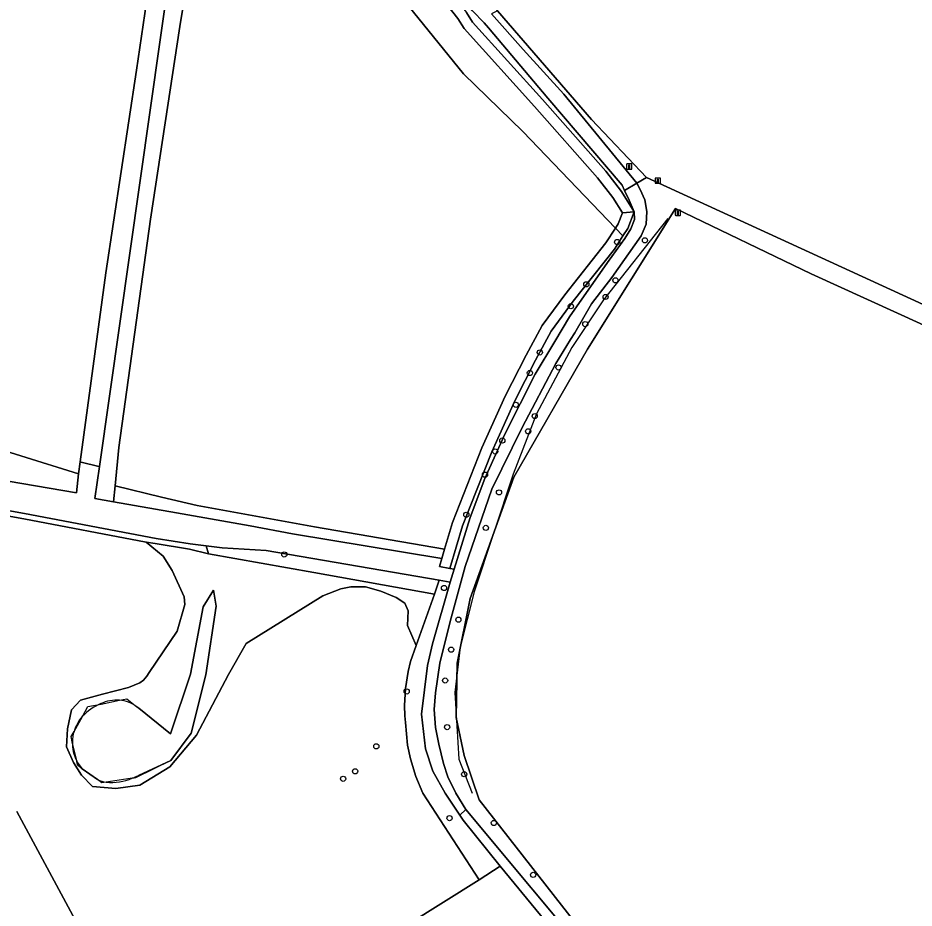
# Model space of a CAD drawing. Extents: x 160203 to 161530, y 379528 to 381797.
# Drawn here: x 161056.6 to 161225.7, y 380978.3 to 381146.3 of the extents above; entities that cross this region are included whole.
import ezdxf

# ---------------------------------------------------------------- set-up
doc = ezdxf.new("R2010")
doc.units = 0
for name, color, linetype in [('IMGEO_Boom', 7, 'Continuous'), ('IMGEO_Bouwland', 7, 'Continuous'), ('IMGEO_Grasland_agrarisch', 7, 'Continuous'), ('IMGEO_Grasland_overig', 7, 'Continuous'), ('IMGEO_Groenvoorziening', 7, 'Continuous'), ('IMGEO_Haag', 7, 'Continuous'), ('IMGEO_Hek', 7, 'Continuous'), ('IMGEO_Loofbos', 7, 'Continuous'), ('IMGEO_Meer_plas_ven_vijver', 7, 'Continuous'), ('IMGEO_Paal', 7, 'Continuous'), ('IMGEO_Voetpad_halfverhard', 7, 'Continuous')]:
    doc.layers.add(name, color=color, linetype=linetype)

msp = doc.modelspace()

# ---------------------------------------------------------------- linework, layer by layer
at = {"layer": 'IMGEO_Boom'}
for centre in [(161169.67, 381104.01), (161174.91, 381104.33), (161169.35, 381096.79), (161163.85, 381096.02), (161167.49, 381093.65), (161160.94, 381091.9), (161163.66, 381088.52), (161155.07, 381083.17), (161158.61, 381080.34), (161153.2, 381079.3), (161150.55, 381073.31), (161154.12, 381071.17), (161152.89, 381068.3), (161148.01, 381066.56), (161146.66, 381064.5), (161144.74, 381060.11), (161147.39, 381056.77), (161141.21, 381052.54), (161144.9, 381050.08), (161106.88, 381045.07), (161137.01, 381038.74), (161139.72, 381032.75), (161138.34, 381027.1), (161137.21, 381021.28), (161129.97, 381019.22), (161137.59, 381012.48), (161124.23, 381008.86), (161120.23, 381004.15), (161140.82, 381003.6), (161117.97, 381002.73), (161138.05, 380995.32), (161146.42, 380994.4), (161153.82, 380984.6)]:
    msp.add_circle(centre, 0.489, dxfattribs=at)
at = {"layer": 'IMGEO_Bouwland'}
msp.add_lwpolyline([(161073.21, 381098.18), (161078.99, 381136.45), (161083.68, 381168.57), (161053.72, 381180.26), (161034.78, 381187.91), (161013.52, 381196.31), (161014.4, 381147.63), (161014.3, 381086.66), (161013.49, 381081.36), (161013.12, 381077.39), (161013.59, 381077.26), (161068.04, 381060.28), (161068.35, 381062.52)], close=True, dxfattribs=at)
at = {"layer": 'IMGEO_Grasland_agrarisch'}
for points in [[(161315.48, 381150.32), (161265.37, 381199.77), (161228.39, 381183.53), (161227.72, 381184.71), (161218.98, 381180.56), (161208.37, 381175.12), (161198.24, 381170.36), (161165.88, 381157.25), (161152.96, 381150.56), (161152.51, 381151.01), (161146.68, 381148.12), (161147.07, 381147.65), (161164.8, 381127.1), (161175.22, 381116.21), (161250.4, 381081.63), (161315.47, 381121.68), (161332.45, 381134.02)], [(161304.57, 381051.39), (161300.03, 381053.95), (161295.02, 381056.58), (161293.7, 381057.27), (161278.4, 381064.81), (161259.41, 381073.8), (161206.3, 381098.02), (161180.69, 381110.33), (161164.07, 381083.78), (161150.21, 381059.62), (161141.94, 381036.75), (161139.51, 381024.55), (161139.32, 381014.33), (161140.83, 381007.16), (161143.63, 380998.77), (161192.96, 380935.7), (161245.74, 380991.85), (161253.79, 381000)]]:
    msp.add_lwpolyline(points, close=True, dxfattribs=at)
for points in [[(161092.05, 381172.91), (161089.92, 381161.52), (161087.18, 381144.65), (161081.65, 381108.3), (161075.65, 381065.23), (161074.96, 381058.01), (161083.73, 381055.87), (161090.41, 381054.28), (161112.57, 381050.29), (161137.1, 381046.04), (161138.6, 381051.1), (161144.17, 381065.2), (161148.55, 381074.94), (161152.5, 381082.67), (161155.55, 381088.27), (161159.79, 381094.06), (161167.52, 381103.83), (161169.34, 381106.63), (161151.89, 381124.85), (161140.71, 381135.77), (161123.68, 381156.77)], [(161083.58, 380946.04), (161143.66, 380983.65), (161133.01, 381000), (161131.67, 381003.18), (161130.68, 381006.48), (161130.15, 381009.08), (161129.74, 381013.33), (161129.62, 381014.6), (161129.57, 381016.56), (161129.73, 381019.79), (161130.23, 381022.99), (161130.7, 381024.88), (161131.77, 381027.9), (161130.14, 381031.67), (161130.27, 381034.43), (161129.64, 381035.87), (161127.95, 381036.93), (161125.08, 381038.14), (161122.17, 381038.93), (161119.44, 381038.93), (161117.56, 381038.56), (161114.12, 381037.24), (161099.71, 381028.23), (161096.35, 381022.44), (161090.32, 381010.94), (161085.29, 381004.97), (161079.64, 381001.52), (161075.11, 381000.9), (161070.71, 381001.27), (161068.59, 381003.39), (161067.13, 381005.79), (161065.81, 381008.74), (161066, 381012.13), (161066.75, 381015.77), (161068.45, 381017.54), (161072.59, 381018.73), (161077.49, 381019.98), (161079.63, 381020.82), (161080.33, 381021.32), (161080.95, 381022.07), (161081.39, 381022.76), (161086.67, 381030.61), (161088.11, 381035.64), (161087.99, 381037.08), (161085.73, 381042.04), (161084.02, 381044.75), (161080.84, 381047.41), (161057.71, 381051.79), (161030.75, 381056.62)], [(161056.42, 380996.59), (161068.31, 380974.47)]]:
    msp.add_lwpolyline(points, dxfattribs=at)
at = {"layer": 'IMGEO_Grasland_overig'}
for points in [[(161145.39, 381144.43), (161144.56, 381145.35), (161142.37, 381147.66), (161135.72, 381155.29), (161131.53, 381159.79), (161134.95, 381155.38), (161141.26, 381147.32), (161142.41, 381145.5), (161155.58, 381130.91), (161167.52, 381117.41), (161170.51, 381113.56), (161172.88, 381109.71), (161171.94, 381111.91), (161171.06, 381113.76), (161170.59, 381114.74), (161156.6, 381131.18)], [(161147.07, 381147.65), (161145.96, 381147.09), (161151.97, 381140.31), (161159.6, 381131.93), (161173.38, 381115.1), (161175.22, 381116.21), (161164.8, 381127.1)], [(161171.14, 381104.65), (161172.22, 381106.47), (161172.94, 381108.27), (161172.88, 381109.71), (161171.67, 381106.54), (161170.76, 381105.15), (161169.14, 381102.66), (161161.38, 381092.85), (161157.24, 381087.2), (161154.27, 381081.74), (161150.36, 381074.07), (161146.01, 381064.42), (161140.49, 381050.45), (161138.11, 381042.43), (161138.93, 381042.26), (161141.95, 381052.05), (161144.72, 381059.41), (161148.52, 381067.88), (161154.21, 381079.11), (161157.9, 381085.25), (161160.69, 381089.89), (161167.85, 381100.16)], [(161108.43, 381048.97), (161136.58, 381044.31), (161137.1, 381046.04), (161112.57, 381050.29), (161090.41, 381054.28), (161083.73, 381055.87), (161074.96, 381058.01), (161074.67, 381055.01), (161086.54, 381052.93), (161100.46, 381050.48)], [(161135.24, 381037.59), (161112.43, 381041.65), (161092.59, 381045.18), (161089.01, 381046.04), (161082.52, 381047.1), (161080.84, 381047.41), (161084.02, 381044.75), (161085.73, 381042.04), (161087.99, 381037.08), (161088.11, 381035.64), (161086.67, 381030.61), (161081.39, 381022.76), (161080.95, 381022.07), (161080.33, 381021.32), (161079.63, 381020.82), (161077.49, 381019.98), (161072.59, 381018.73), (161068.45, 381017.54), (161066.75, 381015.77), (161066, 381012.13), (161065.81, 381008.74), (161067.13, 381005.79), (161068.59, 381003.39), (161070.71, 381001.27), (161075.11, 381000.9), (161079.64, 381001.52), (161085.29, 381004.97), (161090.32, 381010.94), (161096.35, 381022.44), (161099.71, 381028.23), (161114.12, 381037.24), (161117.56, 381038.56), (161119.44, 381038.93), (161122.17, 381038.93), (161125.08, 381038.14), (161127.95, 381036.93), (161129.64, 381035.87), (161130.27, 381034.43), (161130.14, 381031.67), (161131.77, 381027.9)]]:
    msp.add_lwpolyline(points, close=True, dxfattribs=at)
for points in [[(161250.4, 381081.63), (161175.22, 381116.21), (161173.38, 381115.1), (161174.01, 381113.93), (161174.9, 381111.96), (161175.24, 381109.77), (161175.12, 381107.4), (161174.2, 381105.15), (161168.69, 381097.32), (161164.85, 381092.32), (161161.66, 381086.87), (161160.88, 381085.6), (161158.12, 381081.08), (161151.73, 381069.04), (161146.04, 381057.36), (161140.97, 381042.76), (161138.18, 381032.42), (161136.24, 381024.53), (161135.39, 381018.98), (161135.17, 381015.78), (161135.38, 381012.41), (161136, 381009.24), (161136.93, 381005.61), (161137.75, 381003.13), (161139.24, 381000), (161141.13, 380996.97), (161166.09, 380966.99)], [(161192.96, 380935.7), (161143.63, 380998.77), (161140.83, 381007.16), (161139.32, 381014.33), (161139.51, 381024.55), (161141.94, 381036.75), (161150.21, 381059.62), (161164.07, 381083.78), (161180.69, 381110.33), (161206.3, 381098.02), (161259.41, 381073.8)], [(161079.05, 381016.34), (161079.42, 381016.04), (161085.39, 381011.23), (161089.18, 381022.46), (161091.6, 381035.17), (161093.53, 381038.3)], [(161093.53, 381038.3), (161094, 381035.32), (161092.1, 381022.35), (161089.29, 381011.33), (161085.48, 381006.21), (161079.35, 381003.38)], [(161071.61, 381002.59), (161068.74, 381004.64), (161067.75, 381005.91), (161067.71, 381006.12)]]:
    msp.add_lwpolyline(points, dxfattribs=at)
for centre, radius, start, end in [((161075.29, 381010.13), 7.43, 86.0247, 114.0411), ((161075.34, 381011.36), 6.21, 53.3099, 85.6478), ((161076.61, 381007.01), 10.82, 113.6844, 136.4032), ((161074.15, 381009.63), 7.24, 137.955, 163.5186), ((161073.81, 381009.59), 6.92, 162.4533, 179.0466), ((161074.2, 381009.48), 7.31, 178.219, 207.3757), ((161074.49, 381009.15), 7.17, 246.2859, 260.2716), ((161074.15, 381012.9), 10.85, 265.3999, 291.8023), ((161074.21, 381012.79), 10.73, 291.7052, 298.6073)]:
    msp.add_arc(centre, radius, start, end, dxfattribs=at)
at = {"layer": 'IMGEO_Groenvoorziening'}
for points in [[(161071.13, 381055.64), (161074.67, 381055.01), (161074.96, 381058.01), (161075.65, 381065.23), (161081.65, 381108.3), (161087.18, 381144.65), (161089.92, 381161.52), (161092.05, 381172.91), (161090.35, 381173.33), (161087.55, 381174.03), (161086.05, 381169.75), (161087.31, 381169.21), (161071.99, 381061.64)], [(161068.04, 381060.28), (161013.59, 381077.26), (161013.86, 381065.85), (161067.7, 381056.71)], [(161010.08, 381063.64), (161018.4, 381059.63), (161018.52, 381057.08), (161019.99, 381057.05), (161025.46, 381056.97), (161030.75, 381056.62), (161057.71, 381051.79), (161080.84, 381047.41), (161082.52, 381047.1), (161089.01, 381046.04), (161092.59, 381045.18), (161092.15, 381046.67), (161089.15, 381047.04), (161082.69, 381048.08), (161057.89, 381052.77), (161030.88, 381057.61), (161025.51, 381057.97), (161019.96, 381058.05), (161019.48, 381058.06), (161019.37, 381060.27), (161010.57, 381064.52)]]:
    msp.add_lwpolyline(points, close=True, dxfattribs=at)
for points in [[(161030.88, 381057.61), (161057.89, 381052.77), (161082.69, 381048.08), (161089.15, 381047.04), (161092.15, 381046.67), (161095.16, 381046.31), (161103.46, 381045.83), (161136.11, 381040.2), (161138.18, 381039.82), (161138.93, 381042.26), (161138.11, 381042.43), (161136.13, 381042.79), (161136.58, 381044.31), (161108.43, 381048.97), (161100.46, 381050.48), (161086.54, 381052.93), (161074.67, 381055.01), (161071.13, 381055.64), (161071.99, 381061.64), (161071.92, 381061.65), (161068.53, 381062.49), (161068.35, 381062.52), (161068.04, 381060.28), (161067.7, 381056.71), (161013.86, 381065.85)], [(161068.31, 380974.47), (161056.42, 380996.59)]]:
    msp.add_lwpolyline(points, dxfattribs=at)
at = {"layer": 'IMGEO_Haag'}
msp.add_lwpolyline([(161010.57, 381064.52), (161010.08, 381063.64), (161018.4, 381059.63), (161018.52, 381057.08), (161019.99, 381057.05), (161025.46, 381056.97), (161030.75, 381056.62), (161057.71, 381051.79), (161080.84, 381047.41), (161082.52, 381047.1), (161089.01, 381046.04), (161092.59, 381045.18), (161092.15, 381046.67), (161089.15, 381047.04), (161082.69, 381048.08), (161057.89, 381052.77), (161030.88, 381057.61), (161025.51, 381057.97), (161019.96, 381058.05), (161019.48, 381058.06), (161019.37, 381060.27)], close=True, dxfattribs=at)
at = {"layer": 'IMGEO_Hek'}
for points in [[(161142.41, 381145.5), (161155.58, 381130.91), (161167.52, 381117.41), (161170.51, 381113.56), (161172.88, 381109.71)], [(161172.88, 381109.71), (161171.67, 381106.54), (161170.76, 381105.15)], [(161179.21, 381108.45), (161167.12, 381093.12), (161161.15, 381084.08), (161154.46, 381071.58), (161150.07, 381060.21), (161142.69, 381038), (161140.08, 381027.57), (161139.05, 381018.99), (161139.78, 381006.43), (161142.33, 381000)], [(161170.76, 381105.15), (161169.14, 381102.66), (161161.38, 381092.85), (161157.24, 381087.2), (161154.27, 381081.74), (161150.36, 381074.07), (161146.01, 381064.42), (161140.49, 381050.45), (161138.11, 381042.43)], [(161092.15, 381046.67), (161095.16, 381046.31), (161103.46, 381045.83), (161136.11, 381040.2)], [(161138.11, 381042.43), (161136.13, 381042.79)], [(161135.24, 381037.59), (161136.11, 381040.2)], [(161079.42, 381016.04), (161085.39, 381011.23), (161089.18, 381022.46), (161091.6, 381035.17), (161093.53, 381038.3), (161094, 381035.32), (161092.1, 381022.35), (161089.29, 381011.33), (161085.48, 381006.21), (161078.82, 381002.92), (161078.51, 381002.88)], [(161072.3, 381016.84), (161075.81, 381017.55)], [(161075.81, 381017.55), (161077.2, 381017.83), (161079.05, 381016.34)], [(161068.78, 381014.47), (161069.83, 381016.35), (161072.3, 381016.84)], [(161079.05, 381016.34), (161079.42, 381016.04)], [(161067.21, 381011.68), (161068.78, 381014.47)], [(161130.15, 381009.08), (161129.74, 381013.33), (161129.62, 381014.6)], [(161066.89, 381009.71), (161066.66, 381010.71), (161067.21, 381011.68)], [(161067.71, 381006.12), (161066.89, 381009.71)], [(161067.75, 381005.91), (161067.71, 381006.12)], [(161068.74, 381004.64), (161067.9, 381005.24), (161067.75, 381005.91)], [(161071.61, 381002.59), (161068.74, 381004.64)], [(161073.28, 381002.09), (161072.48, 381001.97), (161071.61, 381002.59)], [(161078.18, 381002.83), (161073.28, 381002.09)], [(161078.51, 381002.88), (161078.18, 381002.83)]]:
    msp.add_lwpolyline(points, dxfattribs=at)
at = {"layer": 'IMGEO_Loofbos'}
for points in [[(161123.68, 381156.77), (161140.71, 381135.77), (161151.89, 381124.85), (161169.34, 381106.63), (161169.87, 381107.45), (161170.65, 381109.5), (161168.86, 381112.42), (161165.98, 381116.13), (161154.09, 381129.57), (161140.81, 381144.29), (161139.62, 381146.16), (161133.53, 381153.96), (161130.01, 381158.48), (161126.29, 381162.35), (161122.17, 381165.83), (161119.29, 381167.86), (161114.68, 381170.41), (161109.81, 381172.47), (161105.7, 381173.77), (161096.3, 381176.65), (161088.27, 381178.8), (161086.17, 381174.41)], [(161133.53, 381153.96), (161139.62, 381146.16), (161140.81, 381144.29), (161154.09, 381129.57), (161165.98, 381116.13), (161168.86, 381112.42), (161170.65, 381109.5), (161172.88, 381109.71), (161170.51, 381113.56), (161167.52, 381117.41), (161155.58, 381130.91), (161142.41, 381145.5), (161141.26, 381147.32)], [(161161.95, 380968.81), (161147.6, 380986.24), (161143.66, 380983.65), (161083.58, 380946.04), (161054.82, 380928.04), (161050.11, 380926.56), (161047.8, 380926.38), (161047.94, 380925.89), (161048.9, 380922.61), (161048.93, 380922.52), (161058.26, 380923.59), (161081.19, 380925.84)]]:
    msp.add_lwpolyline(points, dxfattribs=at)
for points in [[(161086.05, 381169.75), (161084.61, 381170.36), (161083.68, 381168.57), (161078.99, 381136.45), (161073.21, 381098.18), (161068.35, 381062.52), (161068.53, 381062.49), (161071.92, 381061.65), (161071.99, 381061.64), (161087.31, 381169.21)], [(161170.76, 381105.15), (161171.67, 381106.54), (161172.88, 381109.71), (161170.65, 381109.5), (161169.87, 381107.45), (161169.34, 381106.63)], [(161169.34, 381106.63), (161167.52, 381103.83), (161159.79, 381094.06), (161155.55, 381088.27), (161152.5, 381082.67), (161148.55, 381074.94), (161144.17, 381065.2), (161138.6, 381051.1), (161137.1, 381046.04), (161136.58, 381044.31), (161136.13, 381042.79), (161138.11, 381042.43), (161140.49, 381050.45), (161146.01, 381064.42), (161150.36, 381074.07), (161154.27, 381081.74), (161157.24, 381087.2), (161161.38, 381092.85), (161169.14, 381102.66), (161170.76, 381105.15)], [(161135.24, 381037.59), (161136.11, 381040.2), (161103.46, 381045.83), (161095.16, 381046.31), (161092.15, 381046.67), (161092.59, 381045.18), (161112.43, 381041.65)], [(161134.82, 381028.21), (161138.18, 381039.82), (161136.11, 381040.2), (161135.24, 381037.59), (161131.77, 381027.9), (161130.7, 381024.88), (161130.23, 381022.99), (161129.73, 381019.79), (161129.57, 381016.56), (161129.62, 381014.6), (161129.74, 381013.33), (161130.15, 381009.08), (161130.68, 381006.48), (161131.67, 381003.18), (161133.01, 381000), (161143.66, 380983.65), (161147.6, 380986.24), (161140.64, 380994.93), (161140, 380995.87), (161137.2, 381000), (161134.92, 381004.17), (161133.54, 381008.37), (161132.75, 381014.91), (161133.9, 381024.1)]]:
    msp.add_lwpolyline(points, close=True, dxfattribs=at)
at = {"layer": 'IMGEO_Meer_plas_ven_vijver'}
for points in [[(161089.29, 381011.33), (161092.1, 381022.35), (161094, 381035.32), (161093.53, 381038.3), (161091.6, 381035.17), (161089.18, 381022.46), (161085.39, 381011.23), (161079.42, 381016.04), (161079.05, 381016.34)], [(161079.35, 381003.38), (161085.48, 381006.21), (161089.29, 381011.33)], [(161067.71, 381006.12), (161067.75, 381005.91), (161068.74, 381004.64), (161071.61, 381002.59)]]:
    msp.add_lwpolyline(points, dxfattribs=at)
for centre, radius, start, end in [((161075.29, 381010.13), 7.43, 86.0247, 114.0411), ((161075.34, 381011.36), 6.21, 53.3099, 85.6478), ((161076.61, 381007.01), 10.82, 113.6844, 136.4032), ((161074.15, 381009.63), 7.24, 137.955, 163.5186), ((161073.81, 381009.59), 6.92, 162.4533, 179.0466), ((161074.2, 381009.48), 7.31, 178.219, 207.3757), ((161074.49, 381009.15), 7.17, 246.2859, 260.2716), ((161074.15, 381012.9), 10.85, 265.3999, 291.8023), ((161074.21, 381012.79), 10.73, 291.7052, 298.6073)]:
    msp.add_arc(centre, radius, start, end, dxfattribs=at)
at = {"layer": 'IMGEO_Paal'}
for p, q in [((161172.37, 381118.76), (161171.53, 381118.76)), ((161172.37, 381118.76), (161171.53, 381118.76)), ((161171.46, 381118.68), (161171.46, 381117.83)), ((161171.46, 381118.68), (161171.46, 381117.83)), ((161171.54, 381117.76), (161172.38, 381117.76)), ((161171.54, 381117.76), (161172.38, 381117.76)), ((161172.46, 381117.84), (161172.46, 381118.69)), ((161172.46, 381117.84), (161172.46, 381118.69)), ((161176.85, 381116.01), (161176.85, 381115.16)), ((161176.85, 381116.01), (161176.85, 381115.16)), ((161177.76, 381116.09), (161176.92, 381116.09)), ((161177.76, 381116.09), (161176.92, 381116.09)), ((161177.84, 381115.17), (161177.84, 381116.02)), ((161177.84, 381115.17), (161177.84, 381116.02)), ((161176.93, 381115.09), (161177.77, 381115.09)), ((161176.93, 381115.09), (161177.77, 381115.09)), ((161180.62, 381109.95), (161180.62, 381109.11)), ((161180.62, 381109.95), (161180.62, 381109.11)), ((161181.54, 381110.03), (161180.7, 381110.03)), ((161181.54, 381110.03), (161180.7, 381110.03)), ((161180.71, 381109.03), (161181.55, 381109.03)), ((161180.71, 381109.03), (161181.55, 381109.03)), ((161181.62, 381109.12), (161181.62, 381109.96)), ((161181.62, 381109.12), (161181.62, 381109.96))]:
    msp.add_line(p, q, dxfattribs=at)
for points in [[(161171.87, 381118.57), (161172.03, 381118.57), (161172.03, 381117.84), (161171.87, 381117.84), (161171.87, 381118.57)], [(161177.26, 381115.9), (161177.42, 381115.9), (161177.42, 381115.17), (161177.26, 381115.17), (161177.26, 381115.9)], [(161181.04, 381109.85), (161181.2, 381109.85), (161181.2, 381109.11), (161181.04, 381109.11), (161181.04, 381109.85)]]:
    msp.add_lwpolyline(points, dxfattribs=at)
for centre, start, end in [((161171.54, 381118.68), 92.4484, 184.2845), ((161171.54, 381118.68), 92.4484, 184.2845), ((161172.38, 381118.68), 2.4484, 94.2845), ((161172.38, 381118.68), 2.4484, 94.2845), ((161171.54, 381117.84), 182.4484, 274.2845), ((161171.54, 381117.84), 182.4484, 274.2845), ((161172.38, 381117.84), 272.4484, 4.2845), ((161172.38, 381117.84), 272.4484, 4.2845), ((161176.92, 381116.01), 92.4484, 184.2845), ((161176.92, 381116.01), 92.4484, 184.2845), ((161177.77, 381116.01), 2.4484, 94.2845), ((161177.77, 381116.01), 2.4484, 94.2845), ((161176.92, 381115.17), 182.4484, 274.2845), ((161176.92, 381115.17), 182.4484, 274.2845), ((161177.77, 381115.17), 272.4484, 4.2845), ((161177.77, 381115.17), 272.4484, 4.2845), ((161180.7, 381109.96), 92.4484, 184.2845), ((161180.7, 381109.96), 92.4484, 184.2845), ((161180.7, 381109.11), 182.4484, 274.2845), ((161180.7, 381109.11), 182.4484, 274.2845), ((161181.54, 381109.96), 2.4484, 94.2845), ((161181.54, 381109.96), 2.4484, 94.2845), ((161181.54, 381109.11), 272.4484, 4.2845), ((161181.54, 381109.11), 272.4484, 4.2845)]:
    msp.add_arc(centre, 0.0779, start, end, dxfattribs=at)
at = {"layer": 'IMGEO_Voetpad_halfverhard'}
msp.add_lwpolyline([(161142.37, 381147.66), (161144.56, 381145.35), (161145.39, 381144.43), (161156.6, 381131.18), (161170.59, 381114.74), (161171.06, 381113.76), (161173.38, 381115.1), (161159.6, 381131.93), (161151.97, 381140.31), (161145.96, 381147.09)], dxfattribs=at)
for points in [[(161136, 381009.24), (161135.38, 381012.41), (161135.17, 381015.78), (161135.39, 381018.98), (161136.24, 381024.53), (161138.18, 381032.42), (161140.97, 381042.76), (161146.04, 381057.36), (161151.73, 381069.04), (161158.12, 381081.08), (161160.88, 381085.6), (161161.66, 381086.87), (161164.85, 381092.32), (161168.69, 381097.32), (161174.2, 381105.15), (161175.12, 381107.4), (161175.24, 381109.77), (161174.9, 381111.96), (161174.01, 381113.93), (161173.38, 381115.1), (161171.06, 381113.76), (161171.94, 381111.91), (161172.88, 381109.71), (161172.94, 381108.27), (161172.22, 381106.47), (161171.14, 381104.65), (161167.85, 381100.16), (161160.69, 381089.89), (161157.9, 381085.25), (161154.21, 381079.11), (161148.52, 381067.88), (161144.72, 381059.41), (161141.95, 381052.05), (161138.93, 381042.26), (161138.18, 381039.82), (161134.82, 381028.21), (161133.9, 381024.1), (161132.75, 381014.91), (161133.54, 381008.37), (161134.92, 381004.17), (161137.2, 381000), (161140, 380995.87), (161141.13, 380996.97), (161139.24, 381000), (161137.75, 381003.13), (161136.93, 381005.61)], [(161141.13, 380996.97), (161140, 380995.87), (161140.64, 380994.93), (161147.6, 380986.24), (161161.95, 380968.81), (161192.54, 380930.93), (161193.66, 380930.99), (161194.63, 380929.38), (161196.56, 380929.04), (161194.17, 380931.64), (161192, 380934.72), (161166.09, 380966.99)]]:
    msp.add_lwpolyline(points, close=True, dxfattribs=at)

doc.saveas('drawing.dxf')
